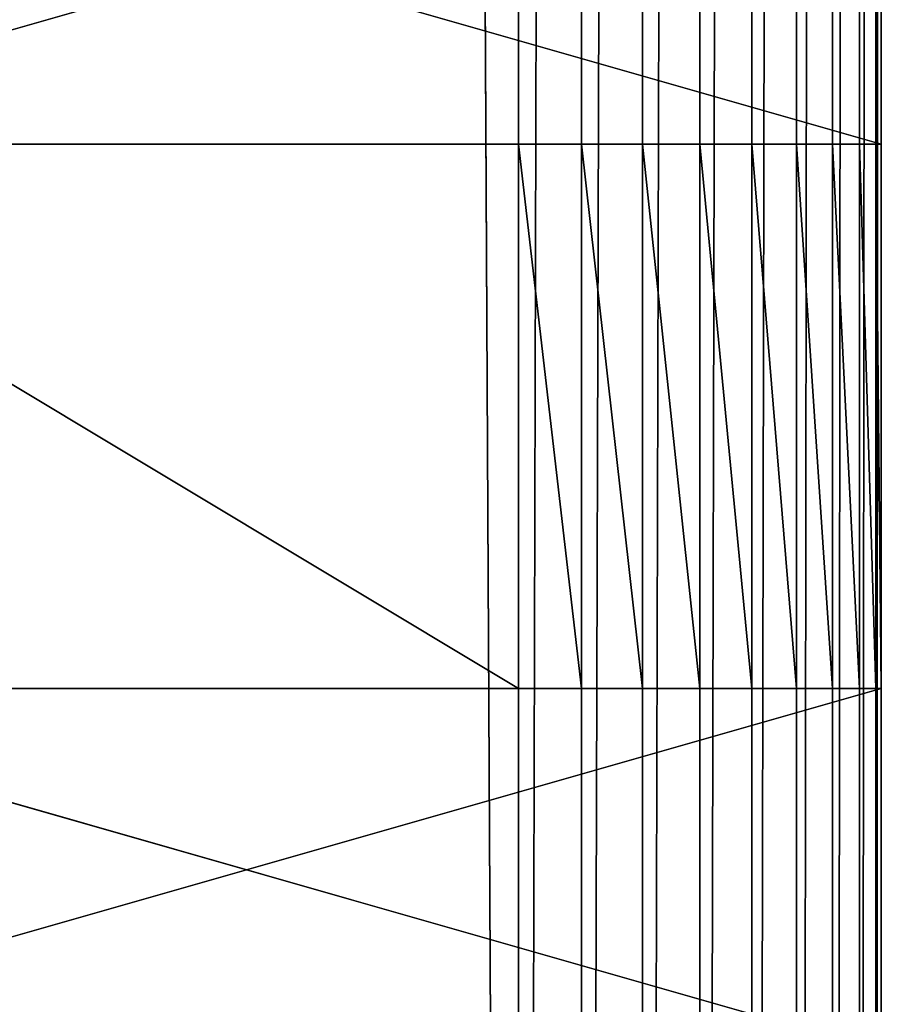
# Model space of a CAD drawing. Extents: x 226 to 378, y -30 to 313.
# Tile 156 of 656: x 338 to 350, y 47 to 60. Entities that reach past the tile are written whole.
import ezdxf

# ---------------------------------------------------------------- set-up
doc = ezdxf.new("R2010")
doc.units = 0
doc.header["$LTSCALE"] = 25.4
doc.layers.get('0').update_dxf_attribs({"color": 13, "linetype": 'CONTINUOUS'})
doc.layers.add('_NCL1_62', color=7, linetype='CONTINUOUS')
doc.layers.add('_NCL1_64', color=250, linetype='CONTINUOUS')

# ---------------------------------------------------------------- blocks, each defined once
blk = doc.blocks.new('EWON_2005CD_4005CD_COSY141')
at = {"layer": '_NCL1_62', "color": 0}
for p, q in [((27.94, 236.22, 276.86), (27.94, 342.9, 292.1)), ((27.94, 342.9, 292.1), (27.94, 228.6, 276.86)), ((27.94, 241.3, 276.86), (27.94, 342.9, 292.1)), ((27.94, 236.22, 276.86), (27.94, 342.9, 292.1)), ((27.94, 248.92, 276.86), (27.94, 342.9, 292.1)), ((27.94, 241.3, 276.86), (27.94, 342.9, 292.1)), ((27.94, 254, 276.86), (27.94, 342.9, 292.1)), ((27.94, 248.92, 276.86), (27.94, 342.9, 292.1)), ((27.94, 261.62, 276.86), (27.94, 342.9, 292.1)), ((27.94, 254, 276.86), (27.94, 342.9, 292.1)), ((27.94, 261.62, 276.86), (27.94, 342.9, 292.1)), ((27.94, 342.9, 292.1), (27.94, 228.6, 276.86)), ((27.94, 342.9, 292.1), (27.94, 223.52, 276.86)), ((27.94, 342.9, 292.1), (27.94, 223.52, 276.86)), ((27.94, 342.9, 292.1), (27.94, 215.9, 276.86)), ((27.94, 342.9, 292.1), (27.94, 215.9, 276.86)), ((27.94, 342.9, 292.1), (27.94, 210.82, 276.86)), ((27.94, 342.9, 292.1), (27.94, 210.82, 276.86)), ((27.94, 342.9, 292.1), (27.94, 203.2, 276.86)), ((27.94, 342.9, 292.1), (27.94, 203.2, 276.86)), ((27.94, 342.9, 292.1), (27.94, 198.12, 276.86)), ((27.94, 342.9, 292.1), (27.94, 198.12, 276.86)), ((27.94, 342.9, 292.1), (27.94, 190.5, 276.86)), ((27.94, 342.9, 292.1), (27.94, 190.5, 276.86)), ((27.94, 342.9, 292.1), (27.94, 185.42, 276.86)), ((27.94, 342.9, 292.1), (27.94, 185.42, 276.86)), ((27.94, 342.9, 292.1), (27.94, 177.8, 276.86)), ((27.94, 342.9, 292.1), (27.94, 177.8, 276.86)), ((27.94, 342.9, 292.1), (27.94, 20.32, 292.1)), ((28.017, 342.9, 292.982), (27.94, 20.32, 292.1)), ((27.94, 342.9, 292.1), (27.94, 20.32, 292.1)), ((28.017, 342.9, 292.982), (27.94, 20.32, 292.1)), ((28.246, 342.9, 293.837), (28.017, 20.32, 292.982)), ((28.017, 20.32, 292.982), (28.017, 342.9, 292.982)), ((28.017, 20.32, 292.982), (28.017, 342.9, 292.982)), ((28.246, 342.9, 293.837), (28.017, 20.32, 292.982)), ((28.621, 342.9, 294.64), (28.246, 20.32, 293.837)), ((28.246, 20.32, 293.837), (28.246, 342.9, 293.837)), ((28.246, 20.32, 293.837), (28.246, 342.9, 293.837)), ((28.621, 342.9, 294.64), (28.246, 20.32, 293.837)), ((29.128, 342.9, 295.365), (28.621, 20.32, 294.64)), ((28.621, 20.32, 294.64), (28.621, 342.9, 294.64)), ((28.621, 20.32, 294.64), (28.621, 342.9, 294.64)), ((29.128, 342.9, 295.365), (28.621, 20.32, 294.64)), ((29.755, 342.9, 295.991), (29.128, 20.32, 295.365)), ((29.128, 20.32, 295.365), (29.128, 342.9, 295.365)), ((29.128, 20.32, 295.365), (29.128, 342.9, 295.365)), ((29.755, 342.9, 295.991), (29.128, 20.32, 295.365)), ((30.48, 342.9, 296.499), (29.755, 20.32, 295.991)), ((29.755, 20.32, 295.991), (29.755, 342.9, 295.991)), ((29.755, 20.32, 295.991), (29.755, 342.9, 295.991)), ((30.48, 342.9, 296.499), (29.755, 20.32, 295.991)), ((31.283, 342.9, 296.874), (30.48, 20.32, 296.499)), ((30.48, 20.32, 296.499), (30.48, 342.9, 296.499)), ((30.48, 20.32, 296.499), (30.48, 342.9, 296.499)), ((31.283, 342.9, 296.874), (30.48, 20.32, 296.499)), ((32.138, 342.9, 297.103), (31.283, 20.32, 296.874)), ((31.283, 20.32, 296.874), (31.283, 342.9, 296.874)), ((31.283, 20.32, 296.874), (31.283, 342.9, 296.874)), ((32.138, 342.9, 297.103), (31.283, 20.32, 296.874)), ((33.02, 342.9, 297.18), (32.138, 20.32, 297.103)), ((32.138, 20.32, 297.103), (32.138, 342.9, 297.103)), ((32.138, 20.32, 297.103), (32.138, 342.9, 297.103)), ((33.02, 342.9, 297.18), (32.138, 20.32, 297.103)), ((27.94, 261.62, 276.86), (27.94, 266.7, 276.86)), ((27.94, 261.62, 71.12), (27.94, 266.7, 220.98)), ((27.94, 266.7, 220.98), (27.94, 261.62, 220.98)), ((27.94, 261.62, 71.12), (27.94, 266.7, 220.98)), ((27.94, 261.62, 71.12), (27.94, 266.7, 71.12)), ((45.72, 266.7, 71.12), (27.94, 261.62, 71.12)), ((45.72, 266.7, 71.12), (27.94, 261.62, 71.12)), ((27.94, 261.62, 71.12), (27.94, 266.7, 71.12)), ((45.72, 266.7, 276.86), (27.94, 261.62, 276.86)), ((45.72, 266.7, 276.86), (27.94, 261.62, 276.86)), ((27.94, 261.62, 276.86), (27.94, 266.7, 276.86)), ((27.94, 266.7, 220.98), (27.94, 261.62, 220.98)), ((27.94, 266.7, 220.98), (45.72, 261.62, 220.98)), ((27.94, 266.7, 220.98), (45.72, 261.62, 220.98)), ((27.94, 261.62, 276.86), (27.94, 254, 276.86)), ((27.94, 254, 276.86), (27.94, 261.62, 220.98)), ((27.94, 261.62, 220.98), (27.94, 261.62, 276.86)), ((27.94, 254, 220.98), (27.94, 261.62, 220.98)), ((27.94, 254, 276.86), (27.94, 261.62, 220.98)), ((27.94, 261.62, 276.86), (27.94, 254, 276.86)), ((27.94, 261.62, 220.98), (27.94, 261.62, 71.12)), ((27.94, 254, 220.98), (27.94, 261.62, 220.98)), ((27.94, 254, 71.12), (27.94, 261.62, 220.98)), ((27.94, 254, 71.12), (27.94, 261.62, 33.02)), ((27.94, 261.62, 33.02), (27.94, 261.62, 71.12)), ((27.94, 261.62, 71.12), (27.94, 254, 71.12)), ((27.94, 254, 33.02), (27.94, 261.62, 33.02)), ((27.94, 254, 71.12), (27.94, 261.62, 33.02)), ((27.94, 254, 71.12), (27.94, 261.62, 220.98)), ((27.94, 261.62, 71.12), (27.94, 254, 71.12)), ((27.94, 261.62, 220.98), (27.94, 261.62, 71.12)), ((27.94, 261.62, 71.12), (45.72, 261.62, 71.12)), ((27.94, 261.62, 33.02), (45.72, 261.62, 71.12)), ((27.94, 261.62, 71.12), (45.72, 261.62, 71.12)), ((27.94, 261.62, 33.02), (27.94, 261.62, 71.12)), ((27.94, 261.62, 33.02), (45.72, 261.62, 71.12)), ((27.94, 261.62, 33.02), (45.72, 261.62, 27.94)), ((27.94, 261.62, 33.02), (45.72, 261.62, 27.94)), ((27.94, 261.62, 33.02), (33.02, 261.62, 27.94)), ((27.94, 261.62, 33.02), (28.017, 261.62, 32.138)), ((28.246, 261.62, 31.283), (27.94, 261.62, 33.02)), ((28.246, 261.62, 31.283), (27.94, 261.62, 33.02)), ((28.621, 261.62, 30.48), (27.94, 261.62, 33.02)), ((28.621, 261.62, 30.48), (27.94, 261.62, 33.02)), ((29.128, 261.62, 29.755), (27.94, 261.62, 33.02)), ((29.128, 261.62, 29.755), (27.94, 261.62, 33.02)), ((29.755, 261.62, 29.128), (27.94, 261.62, 33.02)), ((29.755, 261.62, 29.128), (27.94, 261.62, 33.02)), ((30.48, 261.62, 28.621), (27.94, 261.62, 33.02)), ((30.48, 261.62, 28.621), (27.94, 261.62, 33.02)), ((31.283, 261.62, 28.246), (27.94, 261.62, 33.02)), ((31.283, 261.62, 28.246), (27.94, 261.62, 33.02)), ((32.138, 261.62, 28.017), (27.94, 261.62, 33.02)), ((32.138, 261.62, 28.017), (27.94, 261.62, 33.02)), ((27.94, 261.62, 33.02), (33.02, 261.62, 27.94)), ((27.94, 261.62, 276.86), (45.72, 261.62, 276.86)), ((27.94, 261.62, 220.98), (45.72, 261.62, 220.98)), ((45.72, 261.62, 276.86), (27.94, 261.62, 220.98)), ((45.72, 261.62, 276.86), (27.94, 261.62, 220.98)), ((27.94, 261.62, 276.86), (45.72, 261.62, 276.86)), ((27.94, 261.62, 220.98), (27.94, 261.62, 276.86)), ((27.94, 261.62, 220.98), (45.72, 261.62, 220.98)), ((27.94, 261.62, 33.02), (28.017, 261.62, 32.138)), ((27.94, 261.62, 33.02), (28.017, 254, 32.138)), ((27.94, 261.62, 33.02), (28.017, 254, 32.138)), ((27.94, 254, 33.02), (27.94, 261.62, 33.02)), ((28.017, 261.62, 32.138), (28.246, 261.62, 31.283)), ((28.017, 254, 32.138), (28.017, 261.62, 32.138)), ((28.017, 261.62, 32.138), (28.246, 261.62, 31.283)), ((28.017, 261.62, 32.138), (28.246, 254, 31.283)), ((28.017, 261.62, 32.138), (28.246, 254, 31.283)), ((28.017, 254, 32.138), (28.017, 261.62, 32.138)), ((28.246, 261.62, 31.283), (28.621, 261.62, 30.48)), ((28.246, 254, 31.283), (28.246, 261.62, 31.283)), ((28.246, 261.62, 31.283), (28.621, 261.62, 30.48)), ((28.246, 261.62, 31.283), (28.621, 254, 30.48)), ((28.246, 261.62, 31.283), (28.621, 254, 30.48)), ((28.246, 254, 31.283), (28.246, 261.62, 31.283)), ((28.621, 261.62, 30.48), (29.128, 261.62, 29.755)), ((28.621, 254, 30.48), (28.621, 261.62, 30.48)), ((28.621, 261.62, 30.48), (29.128, 261.62, 29.755)), ((28.621, 261.62, 30.48), (29.128, 254, 29.755)), ((28.621, 261.62, 30.48), (29.128, 254, 29.755)), ((28.621, 254, 30.48), (28.621, 261.62, 30.48)), ((29.128, 261.62, 29.755), (29.755, 261.62, 29.128)), ((29.128, 254, 29.755), (29.128, 261.62, 29.755)), ((29.128, 261.62, 29.755), (29.755, 261.62, 29.128)), ((29.128, 261.62, 29.755), (29.755, 254, 29.128)), ((29.128, 261.62, 29.755), (29.755, 254, 29.128)), ((29.128, 254, 29.755), (29.128, 261.62, 29.755)), ((29.755, 261.62, 29.128), (30.48, 261.62, 28.621)), ((29.755, 254, 29.128), (29.755, 261.62, 29.128)), ((29.755, 261.62, 29.128), (30.48, 261.62, 28.621)), ((29.755, 261.62, 29.128), (30.48, 254, 28.621)), ((29.755, 261.62, 29.128), (30.48, 254, 28.621)), ((29.755, 254, 29.128), (29.755, 261.62, 29.128)), ((30.48, 261.62, 28.621), (31.283, 261.62, 28.246)), ((30.48, 254, 28.621), (30.48, 261.62, 28.621)), ((30.48, 261.62, 28.621), (31.283, 261.62, 28.246)), ((30.48, 261.62, 28.621), (31.283, 254, 28.246)), ((30.48, 261.62, 28.621), (31.283, 254, 28.246)), ((30.48, 254, 28.621), (30.48, 261.62, 28.621)), ((31.283, 261.62, 28.246), (32.138, 261.62, 28.017)), ((31.283, 254, 28.246), (31.283, 261.62, 28.246)), ((31.283, 261.62, 28.246), (32.138, 261.62, 28.017)), ((31.283, 261.62, 28.246), (32.138, 254, 28.017)), ((31.283, 261.62, 28.246), (32.138, 254, 28.017)), ((31.283, 254, 28.246), (31.283, 261.62, 28.246)), ((32.138, 261.62, 28.017), (33.02, 261.62, 27.94)), ((32.138, 261.62, 28.017), (33.02, 254, 27.94)), ((32.138, 261.62, 28.017), (33.02, 261.62, 27.94)), ((32.138, 254, 28.017), (32.138, 261.62, 28.017)), ((32.138, 261.62, 28.017), (33.02, 254, 27.94)), ((32.138, 254, 28.017), (32.138, 261.62, 28.017)), ((45.72, 254, 27.94), (33.02, 261.62, 27.94)), ((33.02, 261.62, 27.94), (33.02, 254, 27.94)), ((45.72, 254, 27.94), (33.02, 261.62, 27.94)), ((45.72, 261.62, 27.94), (33.02, 261.62, 27.94)), ((45.72, 261.62, 27.94), (33.02, 261.62, 27.94)), ((33.02, 261.62, 27.94), (33.02, 254, 27.94)), ((27.94, 254, 276.86), (27.94, 254, 220.98)), ((27.94, 248.92, 276.86), (27.94, 254, 276.86)), ((27.94, 248.92, 71.12), (27.94, 254, 220.98)), ((27.94, 254, 220.98), (27.94, 248.92, 220.98)), ((27.94, 254, 220.98), (27.94, 254, 71.12)), ((27.94, 248.92, 71.12), (27.94, 254, 220.98)), ((27.94, 248.92, 71.12), (27.94, 254, 71.12)), ((27.94, 254, 220.98), (27.94, 254, 71.12)), ((27.94, 254, 71.12), (27.94, 254, 33.02)), ((45.72, 254, 71.12), (27.94, 248.92, 71.12)), ((45.72, 254, 71.12), (27.94, 248.92, 71.12)), ((45.72, 254, 71.12), (27.94, 254, 71.12)), ((27.94, 248.92, 71.12), (27.94, 254, 71.12)), ((45.72, 254, 71.12), (27.94, 254, 71.12)), ((45.72, 254, 71.12), (27.94, 254, 33.02)), ((27.94, 254, 71.12), (27.94, 254, 33.02)), ((45.72, 254, 27.94), (27.94, 254, 33.02)), ((45.72, 254, 71.12), (27.94, 254, 33.02)), ((33.02, 254, 27.94), (27.94, 254, 33.02)), ((45.72, 254, 27.94), (27.94, 254, 33.02)), ((28.017, 254, 32.138), (27.94, 254, 33.02)), ((33.02, 254, 27.94), (27.94, 254, 33.02)), ((45.72, 254, 276.86), (27.94, 248.92, 276.86)), ((45.72, 254, 276.86), (27.94, 248.92, 276.86)), ((45.72, 254, 276.86), (27.94, 254, 276.86)), ((27.94, 248.92, 276.86), (27.94, 254, 276.86)), ((27.94, 254, 220.98), (27.94, 248.92, 220.98)), ((27.94, 254, 220.98), (45.72, 248.92, 220.98)), ((27.94, 254, 220.98), (45.72, 254, 220.98)), ((27.94, 254, 220.98), (45.72, 248.92, 220.98)), ((45.72, 254, 276.86), (27.94, 254, 276.86)), ((45.72, 254, 220.98), (27.94, 254, 276.86)), ((45.72, 254, 220.98), (27.94, 254, 276.86)), ((27.94, 254, 220.98), (45.72, 254, 220.98)), ((27.94, 254, 276.86), (27.94, 254, 220.98)), ((28.017, 254, 32.138), (27.94, 254, 33.02)), ((28.246, 254, 31.283), (28.017, 254, 32.138)), ((28.017, 254, 32.138), (33.02, 254, 27.94)), ((28.017, 254, 32.138), (33.02, 254, 27.94)), ((28.246, 254, 31.283), (28.017, 254, 32.138)), ((28.621, 254, 30.48), (28.246, 254, 31.283)), ((28.246, 254, 31.283), (33.02, 254, 27.94)), ((28.246, 254, 31.283), (33.02, 254, 27.94)), ((28.621, 254, 30.48), (28.246, 254, 31.283)), ((29.128, 254, 29.755), (28.621, 254, 30.48)), ((28.621, 254, 30.48), (33.02, 254, 27.94)), ((28.621, 254, 30.48), (33.02, 254, 27.94)), ((29.128, 254, 29.755), (28.621, 254, 30.48)), ((29.755, 254, 29.128), (29.128, 254, 29.755)), ((29.128, 254, 29.755), (33.02, 254, 27.94)), ((29.128, 254, 29.755), (33.02, 254, 27.94)), ((29.755, 254, 29.128), (29.128, 254, 29.755)), ((30.48, 254, 28.621), (29.755, 254, 29.128)), ((29.755, 254, 29.128), (33.02, 254, 27.94)), ((29.755, 254, 29.128), (33.02, 254, 27.94)), ((30.48, 254, 28.621), (29.755, 254, 29.128)), ((31.283, 254, 28.246), (30.48, 254, 28.621)), ((30.48, 254, 28.621), (33.02, 254, 27.94)), ((30.48, 254, 28.621), (33.02, 254, 27.94)), ((31.283, 254, 28.246), (30.48, 254, 28.621)), ((32.138, 254, 28.017), (31.283, 254, 28.246)), ((31.283, 254, 28.246), (33.02, 254, 27.94)), ((31.283, 254, 28.246), (33.02, 254, 27.94)), ((32.138, 254, 28.017), (31.283, 254, 28.246)), ((33.02, 254, 27.94), (32.138, 254, 28.017)), ((33.02, 254, 27.94), (32.138, 254, 28.017)), ((33.02, 254, 27.94), (45.72, 254, 27.94)), ((33.02, 254, 27.94), (45.72, 254, 27.94))]:
    blk.add_line(p, q, dxfattribs=at)
at = {"layer": '_NCL1_64', "color": 0}
for p, q in [((33.02, 342.9, 297.18), (33.02, 20.32, 297.18)), ((33.891, 172.72, 297.18), (33.02, 342.9, 297.18)), ((33.891, 172.72, 297.18), (33.02, 342.9, 297.18)), ((33.02, 342.9, 297.18), (33.02, 20.32, 297.18))]:
    blk.add_line(p, q, dxfattribs=at)
at = {"layer": '_NCL1_62', "color": 7}
mesh = blk.add_polyface(dxfattribs=at)
corners = [(27.94, 342.9, 292.1), (27.94, 228.6, 276.86), (27.94, 236.22, 276.86)]
mesh.append_faces([[corners[k] for k in face] for face in [(0, 1, 2)]], dxfattribs={"color": 7})
mesh = blk.add_polyface(dxfattribs=at)
corners = [(27.94, 342.9, 292.1), (27.94, 236.22, 276.86), (27.94, 241.3, 276.86)]
mesh.append_faces([[corners[k] for k in face] for face in [(0, 1, 2)]], dxfattribs={"color": 7})
mesh = blk.add_polyface(dxfattribs=at)
corners = [(27.94, 342.9, 292.1), (27.94, 241.3, 276.86), (27.94, 248.92, 276.86)]
mesh.append_faces([[corners[k] for k in face] for face in [(0, 1, 2)]], dxfattribs={"color": 7})
mesh = blk.add_polyface(dxfattribs=at)
corners = [(27.94, 342.9, 292.1), (27.94, 248.92, 276.86), (27.94, 254, 276.86)]
mesh.append_faces([[corners[k] for k in face] for face in [(0, 1, 2)]], dxfattribs={"color": 7})
mesh = blk.add_polyface(dxfattribs=at)
corners = [(27.94, 342.9, 292.1), (27.94, 254, 276.86), (27.94, 261.62, 276.86)]
mesh.append_faces([[corners[k] for k in face] for face in [(0, 1, 2)]], dxfattribs={"color": 7})
mesh = blk.add_polyface(dxfattribs=at)
corners = [(27.94, 342.9, 292.1), (27.94, 261.62, 276.86), (27.94, 266.7, 276.86)]
mesh.append_faces([[corners[k] for k in face] for face in [(0, 1, 2)]], dxfattribs={"color": 7})
mesh = blk.add_polyface(dxfattribs=at)
corners = [(27.94, 342.9, 292.1), (27.94, 223.52, 276.86), (27.94, 228.6, 276.86)]
mesh.append_faces([[corners[k] for k in face] for face in [(0, 1, 2)]], dxfattribs={"color": 7})
mesh = blk.add_polyface(dxfattribs=at)
corners = [(27.94, 342.9, 292.1), (27.94, 215.9, 276.86), (27.94, 223.52, 276.86)]
mesh.append_faces([[corners[k] for k in face] for face in [(0, 1, 2)]], dxfattribs={"color": 7})
mesh = blk.add_polyface(dxfattribs=at)
corners = [(27.94, 342.9, 292.1), (27.94, 210.82, 276.86), (27.94, 215.9, 276.86)]
mesh.append_faces([[corners[k] for k in face] for face in [(0, 1, 2)]], dxfattribs={"color": 7})
mesh = blk.add_polyface(dxfattribs=at)
corners = [(27.94, 342.9, 292.1), (27.94, 203.2, 276.86), (27.94, 210.82, 276.86)]
mesh.append_faces([[corners[k] for k in face] for face in [(0, 1, 2)]], dxfattribs={"color": 7})
mesh = blk.add_polyface(dxfattribs=at)
corners = [(27.94, 342.9, 292.1), (27.94, 198.12, 276.86), (27.94, 203.2, 276.86)]
mesh.append_faces([[corners[k] for k in face] for face in [(0, 1, 2)]], dxfattribs={"color": 7})
mesh = blk.add_polyface(dxfattribs=at)
corners = [(27.94, 342.9, 292.1), (27.94, 190.5, 276.86), (27.94, 198.12, 276.86)]
mesh.append_faces([[corners[k] for k in face] for face in [(0, 1, 2)]], dxfattribs={"color": 7})
mesh = blk.add_polyface(dxfattribs=at)
corners = [(27.94, 342.9, 292.1), (27.94, 185.42, 276.86), (27.94, 190.5, 276.86)]
mesh.append_faces([[corners[k] for k in face] for face in [(0, 1, 2)]], dxfattribs={"color": 7})
mesh = blk.add_polyface(dxfattribs=at)
corners = [(27.94, 342.9, 292.1), (27.94, 177.8, 276.86), (27.94, 185.42, 276.86)]
mesh.append_faces([[corners[k] for k in face] for face in [(0, 1, 2)]], dxfattribs={"color": 7})
mesh = blk.add_polyface(dxfattribs=at)
corners = [(27.94, 342.9, 292.1), (27.94, 20.32, 292.1), (27.94, 177.8, 276.86)]
mesh.append_faces([[corners[k] for k in face] for face in [(0, 1, 2)]], dxfattribs={"color": 7})
mesh = blk.add_polyface(dxfattribs=at)
corners = [(28.017, 342.9, 292.982), (27.94, 20.32, 292.1), (27.94, 342.9, 292.1)]
mesh.append_faces([[corners[k] for k in face] for face in [(0, 1, 2)]], dxfattribs={"color": 7})
mesh = blk.add_polyface(dxfattribs=at)
corners = [(28.017, 342.9, 292.982), (28.017, 20.32, 292.982), (27.94, 20.32, 292.1)]
mesh.append_faces([[corners[k] for k in face] for face in [(0, 1, 2)]], dxfattribs={"color": 7})
mesh = blk.add_polyface(dxfattribs=at)
corners = [(28.246, 342.9, 293.837), (28.017, 20.32, 292.982), (28.017, 342.9, 292.982)]
mesh.append_faces([[corners[k] for k in face] for face in [(0, 1, 2)]], dxfattribs={"color": 7})
mesh = blk.add_polyface(dxfattribs=at)
corners = [(28.246, 342.9, 293.837), (28.246, 20.32, 293.837), (28.017, 20.32, 292.982)]
mesh.append_faces([[corners[k] for k in face] for face in [(0, 1, 2)]], dxfattribs={"color": 7})
mesh = blk.add_polyface(dxfattribs=at)
corners = [(28.621, 342.9, 294.64), (28.246, 20.32, 293.837), (28.246, 342.9, 293.837)]
mesh.append_faces([[corners[k] for k in face] for face in [(0, 1, 2)]], dxfattribs={"color": 7})
mesh = blk.add_polyface(dxfattribs=at)
corners = [(28.621, 342.9, 294.64), (28.621, 20.32, 294.64), (28.246, 20.32, 293.837)]
mesh.append_faces([[corners[k] for k in face] for face in [(0, 1, 2)]], dxfattribs={"color": 7})
mesh = blk.add_polyface(dxfattribs=at)
corners = [(29.128, 342.9, 295.365), (28.621, 20.32, 294.64), (28.621, 342.9, 294.64)]
mesh.append_faces([[corners[k] for k in face] for face in [(0, 1, 2)]], dxfattribs={"color": 7})
mesh = blk.add_polyface(dxfattribs=at)
corners = [(29.128, 342.9, 295.365), (29.128, 20.32, 295.365), (28.621, 20.32, 294.64)]
mesh.append_faces([[corners[k] for k in face] for face in [(0, 1, 2)]], dxfattribs={"color": 7})
mesh = blk.add_polyface(dxfattribs=at)
corners = [(29.755, 342.9, 295.991), (29.128, 20.32, 295.365), (29.128, 342.9, 295.365)]
mesh.append_faces([[corners[k] for k in face] for face in [(0, 1, 2)]], dxfattribs={"color": 7})
mesh = blk.add_polyface(dxfattribs=at)
corners = [(29.755, 342.9, 295.991), (29.755, 20.32, 295.991), (29.128, 20.32, 295.365)]
mesh.append_faces([[corners[k] for k in face] for face in [(0, 1, 2)]], dxfattribs={"color": 7})
mesh = blk.add_polyface(dxfattribs=at)
corners = [(30.48, 342.9, 296.499), (29.755, 20.32, 295.991), (29.755, 342.9, 295.991)]
mesh.append_faces([[corners[k] for k in face] for face in [(0, 1, 2)]], dxfattribs={"color": 7})
mesh = blk.add_polyface(dxfattribs=at)
corners = [(30.48, 20.32, 296.499), (29.755, 20.32, 295.991), (30.48, 342.9, 296.499)]
mesh.append_faces([[corners[k] for k in face] for face in [(0, 1, 2)]], dxfattribs={"color": 7})
mesh = blk.add_polyface(dxfattribs=at)
corners = [(31.283, 342.9, 296.874), (30.48, 20.32, 296.499), (30.48, 342.9, 296.499)]
mesh.append_faces([[corners[k] for k in face] for face in [(0, 1, 2)]], dxfattribs={"color": 7})
mesh = blk.add_polyface(dxfattribs=at)
corners = [(31.283, 20.32, 296.874), (30.48, 20.32, 296.499), (31.283, 342.9, 296.874)]
mesh.append_faces([[corners[k] for k in face] for face in [(0, 1, 2)]], dxfattribs={"color": 7})
mesh = blk.add_polyface(dxfattribs=at)
corners = [(32.138, 342.9, 297.103), (31.283, 20.32, 296.874), (31.283, 342.9, 296.874)]
mesh.append_faces([[corners[k] for k in face] for face in [(0, 1, 2)]], dxfattribs={"color": 7})
mesh = blk.add_polyface(dxfattribs=at)
corners = [(32.138, 20.32, 297.103), (31.283, 20.32, 296.874), (32.138, 342.9, 297.103)]
mesh.append_faces([[corners[k] for k in face] for face in [(0, 1, 2)]], dxfattribs={"color": 7})
mesh = blk.add_polyface(dxfattribs=at)
corners = [(33.02, 342.9, 297.18), (32.138, 20.32, 297.103), (32.138, 342.9, 297.103)]
mesh.append_faces([[corners[k] for k in face] for face in [(0, 1, 2)]], dxfattribs={"color": 7})
mesh = blk.add_polyface(dxfattribs=at)
corners = [(33.02, 20.32, 297.18), (32.138, 20.32, 297.103), (33.02, 342.9, 297.18)]
mesh.append_faces([[corners[k] for k in face] for face in [(0, 1, 2)]], dxfattribs={"color": 7})
mesh = blk.add_polyface(dxfattribs=at)
corners = [(27.94, 266.7, 220.98), (27.94, 261.62, 220.98), (27.94, 261.62, 71.12)]
mesh.append_faces([[corners[k] for k in face] for face in [(0, 1, 2)]], dxfattribs={"color": 7})
mesh = blk.add_polyface(dxfattribs=at)
corners = [(27.94, 266.7, 220.98), (27.94, 261.62, 71.12), (27.94, 266.7, 71.12)]
mesh.append_faces([[corners[k] for k in face] for face in [(0, 1, 2)]], dxfattribs={"color": 7})
mesh = blk.add_polyface(dxfattribs=at)
corners = [(45.72, 266.7, 71.12), (27.94, 261.62, 71.12), (45.72, 261.62, 71.12)]
mesh.append_faces([[corners[k] for k in face] for face in [(0, 1, 2)]], dxfattribs={"color": 7})
mesh = blk.add_polyface(dxfattribs=at)
corners = [(45.72, 266.7, 71.12), (27.94, 266.7, 71.12), (27.94, 261.62, 71.12)]
mesh.append_faces([[corners[k] for k in face] for face in [(0, 1, 2)]], dxfattribs={"color": 7})
mesh = blk.add_polyface(dxfattribs=at)
corners = [(45.72, 266.7, 276.86), (27.94, 261.62, 276.86), (45.72, 261.62, 276.86)]
mesh.append_faces([[corners[k] for k in face] for face in [(0, 1, 2)]], dxfattribs={"color": 7})
mesh = blk.add_polyface(dxfattribs=at)
corners = [(45.72, 266.7, 276.86), (27.94, 266.7, 276.86), (27.94, 261.62, 276.86)]
mesh.append_faces([[corners[k] for k in face] for face in [(0, 1, 2)]], dxfattribs={"color": 7})
mesh = blk.add_polyface(dxfattribs=at)
corners = [(45.72, 261.62, 220.98), (27.94, 261.62, 220.98), (27.94, 266.7, 220.98)]
mesh.append_faces([[corners[k] for k in face] for face in [(0, 1, 2)]], dxfattribs={"color": 7})
mesh = blk.add_polyface(dxfattribs=at)
corners = [(45.72, 261.62, 220.98), (27.94, 266.7, 220.98), (45.72, 266.7, 220.98)]
mesh.append_faces([[corners[k] for k in face] for face in [(0, 1, 2)]], dxfattribs={"color": 7})
mesh = blk.add_polyface(dxfattribs=at)
corners = [(27.94, 261.62, 276.86), (27.94, 254, 276.86), (27.94, 261.62, 220.98)]
mesh.append_faces([[corners[k] for k in face] for face in [(0, 1, 2)]], dxfattribs={"color": 7})
mesh = blk.add_polyface(dxfattribs=at)
corners = [(27.94, 261.62, 220.98), (27.94, 254, 276.86), (27.94, 254, 220.98)]
mesh.append_faces([[corners[k] for k in face] for face in [(0, 1, 2)]], dxfattribs={"color": 7})
mesh = blk.add_polyface(dxfattribs=at)
corners = [(27.94, 261.62, 220.98), (27.94, 254, 220.98), (27.94, 254, 71.12)]
mesh.append_faces([[corners[k] for k in face] for face in [(0, 1, 2)]], dxfattribs={"color": 7})
mesh = blk.add_polyface(dxfattribs=at)
corners = [(27.94, 261.62, 71.12), (27.94, 254, 71.12), (27.94, 261.62, 33.02)]
mesh.append_faces([[corners[k] for k in face] for face in [(0, 1, 2)]], dxfattribs={"color": 7})
mesh = blk.add_polyface(dxfattribs=at)
corners = [(27.94, 261.62, 33.02), (27.94, 254, 71.12), (27.94, 254, 33.02)]
mesh.append_faces([[corners[k] for k in face] for face in [(0, 1, 2)]], dxfattribs={"color": 7})
mesh = blk.add_polyface(dxfattribs=at)
corners = [(27.94, 261.62, 220.98), (27.94, 254, 71.12), (27.94, 261.62, 71.12)]
mesh.append_faces([[corners[k] for k in face] for face in [(0, 1, 2)]], dxfattribs={"color": 7})
mesh = blk.add_polyface(dxfattribs=at)
corners = [(27.94, 261.62, 71.12), (27.94, 261.62, 33.02), (45.72, 261.62, 71.12)]
mesh.append_faces([[corners[k] for k in face] for face in [(0, 1, 2)]], dxfattribs={"color": 7})
mesh = blk.add_polyface(dxfattribs=at)
corners = [(45.72, 261.62, 71.12), (27.94, 261.62, 33.02), (45.72, 261.62, 27.94)]
mesh.append_faces([[corners[k] for k in face] for face in [(0, 1, 2)]], dxfattribs={"color": 7})
mesh = blk.add_polyface(dxfattribs=at)
corners = [(27.94, 261.62, 33.02), (33.02, 261.62, 27.94), (45.72, 261.62, 27.94)]
mesh.append_faces([[corners[k] for k in face] for face in [(0, 1, 2)]], dxfattribs={"color": 7})
mesh = blk.add_polyface(dxfattribs=at)
corners = [(27.94, 261.62, 33.02), (28.017, 261.62, 32.138), (28.246, 261.62, 31.283)]
mesh.append_faces([[corners[k] for k in face] for face in [(0, 1, 2)]], dxfattribs={"color": 7})
mesh = blk.add_polyface(dxfattribs=at)
corners = [(27.94, 261.62, 33.02), (28.246, 261.62, 31.283), (28.621, 261.62, 30.48)]
mesh.append_faces([[corners[k] for k in face] for face in [(0, 1, 2)]], dxfattribs={"color": 7})
mesh = blk.add_polyface(dxfattribs=at)
corners = [(27.94, 261.62, 33.02), (28.621, 261.62, 30.48), (29.128, 261.62, 29.755)]
mesh.append_faces([[corners[k] for k in face] for face in [(0, 1, 2)]], dxfattribs={"color": 7})
mesh = blk.add_polyface(dxfattribs=at)
corners = [(27.94, 261.62, 33.02), (29.128, 261.62, 29.755), (29.755, 261.62, 29.128)]
mesh.append_faces([[corners[k] for k in face] for face in [(0, 1, 2)]], dxfattribs={"color": 7})
mesh = blk.add_polyface(dxfattribs=at)
corners = [(27.94, 261.62, 33.02), (29.755, 261.62, 29.128), (30.48, 261.62, 28.621)]
mesh.append_faces([[corners[k] for k in face] for face in [(0, 1, 2)]], dxfattribs={"color": 7})
mesh = blk.add_polyface(dxfattribs=at)
corners = [(27.94, 261.62, 33.02), (30.48, 261.62, 28.621), (31.283, 261.62, 28.246)]
mesh.append_faces([[corners[k] for k in face] for face in [(0, 1, 2)]], dxfattribs={"color": 7})
mesh = blk.add_polyface(dxfattribs=at)
corners = [(27.94, 261.62, 33.02), (31.283, 261.62, 28.246), (32.138, 261.62, 28.017)]
mesh.append_faces([[corners[k] for k in face] for face in [(0, 1, 2)]], dxfattribs={"color": 7})
mesh = blk.add_polyface(dxfattribs=at)
corners = [(27.94, 261.62, 33.02), (32.138, 261.62, 28.017), (33.02, 261.62, 27.94)]
mesh.append_faces([[corners[k] for k in face] for face in [(0, 1, 2)]], dxfattribs={"color": 7})
mesh = blk.add_polyface(dxfattribs=at)
corners = [(45.72, 261.62, 276.86), (27.94, 261.62, 220.98), (45.72, 261.62, 220.98)]
mesh.append_faces([[corners[k] for k in face] for face in [(0, 1, 2)]], dxfattribs={"color": 7})
mesh = blk.add_polyface(dxfattribs=at)
corners = [(27.94, 261.62, 276.86), (27.94, 261.62, 220.98), (45.72, 261.62, 276.86)]
mesh.append_faces([[corners[k] for k in face] for face in [(0, 1, 2)]], dxfattribs={"color": 7})
mesh = blk.add_polyface(dxfattribs=at)
corners = [(27.94, 261.62, 33.02), (28.017, 254, 32.138), (28.017, 261.62, 32.138)]
mesh.append_faces([[corners[k] for k in face] for face in [(0, 1, 2)]], dxfattribs={"color": 7})
mesh = blk.add_polyface(dxfattribs=at)
corners = [(27.94, 261.62, 33.02), (27.94, 254, 33.02), (28.017, 254, 32.138)]
mesh.append_faces([[corners[k] for k in face] for face in [(0, 1, 2)]], dxfattribs={"color": 7})
mesh = blk.add_polyface(dxfattribs=at)
corners = [(28.017, 261.62, 32.138), (28.246, 254, 31.283), (28.246, 261.62, 31.283)]
mesh.append_faces([[corners[k] for k in face] for face in [(0, 1, 2)]], dxfattribs={"color": 7})
mesh = blk.add_polyface(dxfattribs=at)
corners = [(28.017, 261.62, 32.138), (28.017, 254, 32.138), (28.246, 254, 31.283)]
mesh.append_faces([[corners[k] for k in face] for face in [(0, 1, 2)]], dxfattribs={"color": 7})
mesh = blk.add_polyface(dxfattribs=at)
corners = [(28.246, 261.62, 31.283), (28.621, 254, 30.48), (28.621, 261.62, 30.48)]
mesh.append_faces([[corners[k] for k in face] for face in [(0, 1, 2)]], dxfattribs={"color": 7})
mesh = blk.add_polyface(dxfattribs=at)
corners = [(28.246, 261.62, 31.283), (28.246, 254, 31.283), (28.621, 254, 30.48)]
mesh.append_faces([[corners[k] for k in face] for face in [(0, 1, 2)]], dxfattribs={"color": 7})
mesh = blk.add_polyface(dxfattribs=at)
corners = [(28.621, 261.62, 30.48), (29.128, 254, 29.755), (29.128, 261.62, 29.755)]
mesh.append_faces([[corners[k] for k in face] for face in [(0, 1, 2)]], dxfattribs={"color": 7})
mesh = blk.add_polyface(dxfattribs=at)
corners = [(28.621, 261.62, 30.48), (28.621, 254, 30.48), (29.128, 254, 29.755)]
mesh.append_faces([[corners[k] for k in face] for face in [(0, 1, 2)]], dxfattribs={"color": 7})
mesh = blk.add_polyface(dxfattribs=at)
corners = [(29.128, 261.62, 29.755), (29.755, 254, 29.128), (29.755, 261.62, 29.128)]
mesh.append_faces([[corners[k] for k in face] for face in [(0, 1, 2)]], dxfattribs={"color": 7})
mesh = blk.add_polyface(dxfattribs=at)
corners = [(29.755, 254, 29.128), (29.128, 261.62, 29.755), (29.128, 254, 29.755)]
mesh.append_faces([[corners[k] for k in face] for face in [(0, 1, 2)]], dxfattribs={"color": 7})
mesh = blk.add_polyface(dxfattribs=at)
corners = [(30.48, 261.62, 28.621), (29.755, 261.62, 29.128), (30.48, 254, 28.621)]
mesh.append_faces([[corners[k] for k in face] for face in [(0, 1, 2)]], dxfattribs={"color": 7})
mesh = blk.add_polyface(dxfattribs=at)
corners = [(30.48, 254, 28.621), (29.755, 261.62, 29.128), (29.755, 254, 29.128)]
mesh.append_faces([[corners[k] for k in face] for face in [(0, 1, 2)]], dxfattribs={"color": 7})
mesh = blk.add_polyface(dxfattribs=at)
corners = [(31.283, 261.62, 28.246), (30.48, 261.62, 28.621), (31.283, 254, 28.246)]
mesh.append_faces([[corners[k] for k in face] for face in [(0, 1, 2)]], dxfattribs={"color": 7})
mesh = blk.add_polyface(dxfattribs=at)
corners = [(31.283, 254, 28.246), (30.48, 261.62, 28.621), (30.48, 254, 28.621)]
mesh.append_faces([[corners[k] for k in face] for face in [(0, 1, 2)]], dxfattribs={"color": 7})
mesh = blk.add_polyface(dxfattribs=at)
corners = [(32.138, 261.62, 28.017), (31.283, 261.62, 28.246), (32.138, 254, 28.017)]
mesh.append_faces([[corners[k] for k in face] for face in [(0, 1, 2)]], dxfattribs={"color": 7})
mesh = blk.add_polyface(dxfattribs=at)
corners = [(32.138, 254, 28.017), (31.283, 261.62, 28.246), (31.283, 254, 28.246)]
mesh.append_faces([[corners[k] for k in face] for face in [(0, 1, 2)]], dxfattribs={"color": 7})
mesh = blk.add_polyface(dxfattribs=at)
corners = [(33.02, 261.62, 27.94), (32.138, 261.62, 28.017), (33.02, 254, 27.94)]
mesh.append_faces([[corners[k] for k in face] for face in [(0, 1, 2)]], dxfattribs={"color": 7})
mesh = blk.add_polyface(dxfattribs=at)
corners = [(33.02, 254, 27.94), (32.138, 261.62, 28.017), (32.138, 254, 28.017)]
mesh.append_faces([[corners[k] for k in face] for face in [(0, 1, 2)]], dxfattribs={"color": 7})
mesh = blk.add_polyface(dxfattribs=at)
corners = [(45.72, 254, 27.94), (33.02, 261.62, 27.94), (33.02, 254, 27.94)]
mesh.append_faces([[corners[k] for k in face] for face in [(0, 1, 2)]], dxfattribs={"color": 7})
mesh = blk.add_polyface(dxfattribs=at)
corners = [(45.72, 261.62, 27.94), (33.02, 261.62, 27.94), (45.72, 254, 27.94)]
mesh.append_faces([[corners[k] for k in face] for face in [(0, 1, 2)]], dxfattribs={"color": 7})
mesh = blk.add_polyface(dxfattribs=at)
corners = [(27.94, 254, 220.98), (27.94, 248.92, 220.98), (27.94, 248.92, 71.12)]
mesh.append_faces([[corners[k] for k in face] for face in [(0, 1, 2)]], dxfattribs={"color": 7})
mesh = blk.add_polyface(dxfattribs=at)
corners = [(27.94, 254, 220.98), (27.94, 248.92, 71.12), (27.94, 254, 71.12)]
mesh.append_faces([[corners[k] for k in face] for face in [(0, 1, 2)]], dxfattribs={"color": 7})
mesh = blk.add_polyface(dxfattribs=at)
corners = [(45.72, 254, 71.12), (27.94, 248.92, 71.12), (45.72, 248.92, 71.12)]
mesh.append_faces([[corners[k] for k in face] for face in [(0, 1, 2)]], dxfattribs={"color": 7})
mesh = blk.add_polyface(dxfattribs=at)
corners = [(45.72, 254, 71.12), (27.94, 254, 71.12), (27.94, 248.92, 71.12)]
mesh.append_faces([[corners[k] for k in face] for face in [(0, 1, 2)]], dxfattribs={"color": 7})
mesh = blk.add_polyface(dxfattribs=at)
corners = [(45.72, 254, 71.12), (27.94, 254, 33.02), (27.94, 254, 71.12)]
mesh.append_faces([[corners[k] for k in face] for face in [(0, 1, 2)]], dxfattribs={"color": 7})
mesh = blk.add_polyface(dxfattribs=at)
corners = [(45.72, 254, 71.12), (45.72, 254, 27.94), (27.94, 254, 33.02)]
mesh.append_faces([[corners[k] for k in face] for face in [(0, 1, 2)]], dxfattribs={"color": 7})
mesh = blk.add_polyface(dxfattribs=at)
corners = [(27.94, 254, 33.02), (45.72, 254, 27.94), (33.02, 254, 27.94)]
mesh.append_faces([[corners[k] for k in face] for face in [(0, 1, 2)]], dxfattribs={"color": 7})
mesh = blk.add_polyface(dxfattribs=at)
corners = [(27.94, 254, 33.02), (33.02, 254, 27.94), (28.017, 254, 32.138)]
mesh.append_faces([[corners[k] for k in face] for face in [(0, 1, 2)]], dxfattribs={"color": 7})
mesh = blk.add_polyface(dxfattribs=at)
corners = [(45.72, 254, 276.86), (27.94, 248.92, 276.86), (45.72, 248.92, 276.86)]
mesh.append_faces([[corners[k] for k in face] for face in [(0, 1, 2)]], dxfattribs={"color": 7})
mesh = blk.add_polyface(dxfattribs=at)
corners = [(45.72, 254, 276.86), (27.94, 254, 276.86), (27.94, 248.92, 276.86)]
mesh.append_faces([[corners[k] for k in face] for face in [(0, 1, 2)]], dxfattribs={"color": 7})
mesh = blk.add_polyface(dxfattribs=at)
corners = [(45.72, 248.92, 220.98), (27.94, 248.92, 220.98), (27.94, 254, 220.98)]
mesh.append_faces([[corners[k] for k in face] for face in [(0, 1, 2)]], dxfattribs={"color": 7})
mesh = blk.add_polyface(dxfattribs=at)
corners = [(45.72, 248.92, 220.98), (27.94, 254, 220.98), (45.72, 254, 220.98)]
mesh.append_faces([[corners[k] for k in face] for face in [(0, 1, 2)]], dxfattribs={"color": 7})
mesh = blk.add_polyface(dxfattribs=at)
corners = [(45.72, 254, 276.86), (45.72, 254, 220.98), (27.94, 254, 276.86)]
mesh.append_faces([[corners[k] for k in face] for face in [(0, 1, 2)]], dxfattribs={"color": 7})
mesh = blk.add_polyface(dxfattribs=at)
corners = [(27.94, 254, 276.86), (45.72, 254, 220.98), (27.94, 254, 220.98)]
mesh.append_faces([[corners[k] for k in face] for face in [(0, 1, 2)]], dxfattribs={"color": 7})
mesh = blk.add_polyface(dxfattribs=at)
corners = [(28.017, 254, 32.138), (33.02, 254, 27.94), (28.246, 254, 31.283)]
mesh.append_faces([[corners[k] for k in face] for face in [(0, 1, 2)]], dxfattribs={"color": 7})
mesh = blk.add_polyface(dxfattribs=at)
corners = [(28.246, 254, 31.283), (33.02, 254, 27.94), (28.621, 254, 30.48)]
mesh.append_faces([[corners[k] for k in face] for face in [(0, 1, 2)]], dxfattribs={"color": 7})
mesh = blk.add_polyface(dxfattribs=at)
corners = [(28.621, 254, 30.48), (33.02, 254, 27.94), (29.128, 254, 29.755)]
mesh.append_faces([[corners[k] for k in face] for face in [(0, 1, 2)]], dxfattribs={"color": 7})
mesh = blk.add_polyface(dxfattribs=at)
corners = [(29.128, 254, 29.755), (33.02, 254, 27.94), (29.755, 254, 29.128)]
mesh.append_faces([[corners[k] for k in face] for face in [(0, 1, 2)]], dxfattribs={"color": 7})
mesh = blk.add_polyface(dxfattribs=at)
corners = [(29.755, 254, 29.128), (33.02, 254, 27.94), (30.48, 254, 28.621)]
mesh.append_faces([[corners[k] for k in face] for face in [(0, 1, 2)]], dxfattribs={"color": 7})
mesh = blk.add_polyface(dxfattribs=at)
corners = [(30.48, 254, 28.621), (33.02, 254, 27.94), (31.283, 254, 28.246)]
mesh.append_faces([[corners[k] for k in face] for face in [(0, 1, 2)]], dxfattribs={"color": 7})
mesh = blk.add_polyface(dxfattribs=at)
corners = [(31.283, 254, 28.246), (33.02, 254, 27.94), (32.138, 254, 28.017)]
mesh.append_faces([[corners[k] for k in face] for face in [(0, 1, 2)]], dxfattribs={"color": 7})
at = {"layer": '_NCL1_64', "color": 250}
mesh = blk.add_polyface(dxfattribs=at)
corners = [(83.82, 303.53, 297.18), (80.537, 211.133, 297.18), (33.02, 342.9, 297.18)]
mesh.append_faces([[corners[k] for k in face] for face in [(0, 1, 2)]], dxfattribs={"color": 250})
mesh = blk.add_polyface(dxfattribs=at)
corners = [(80.537, 211.133, 297.18), (33.891, 172.72, 297.18), (33.02, 342.9, 297.18)]
mesh.append_faces([[corners[k] for k in face] for face in [(0, 1, 2)]], dxfattribs={"color": 250})
mesh = blk.add_polyface(dxfattribs=at)
corners = [(33.891, 172.72, 297.18), (33.02, 20.32, 297.18), (33.02, 342.9, 297.18)]
mesh.append_faces([[corners[k] for k in face] for face in [(0, 1, 2)]], dxfattribs={"color": 250})

msp = doc.modelspace()

# ---------------------------------------------------------------- block references
at = {"color": 0, "rotation": 179.9999999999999}
msp.add_blockref('EWON_2005CD_4005CD_COSY141', (378.037, 312.755), dxfattribs=at)

doc.saveas('drawing.dxf')
